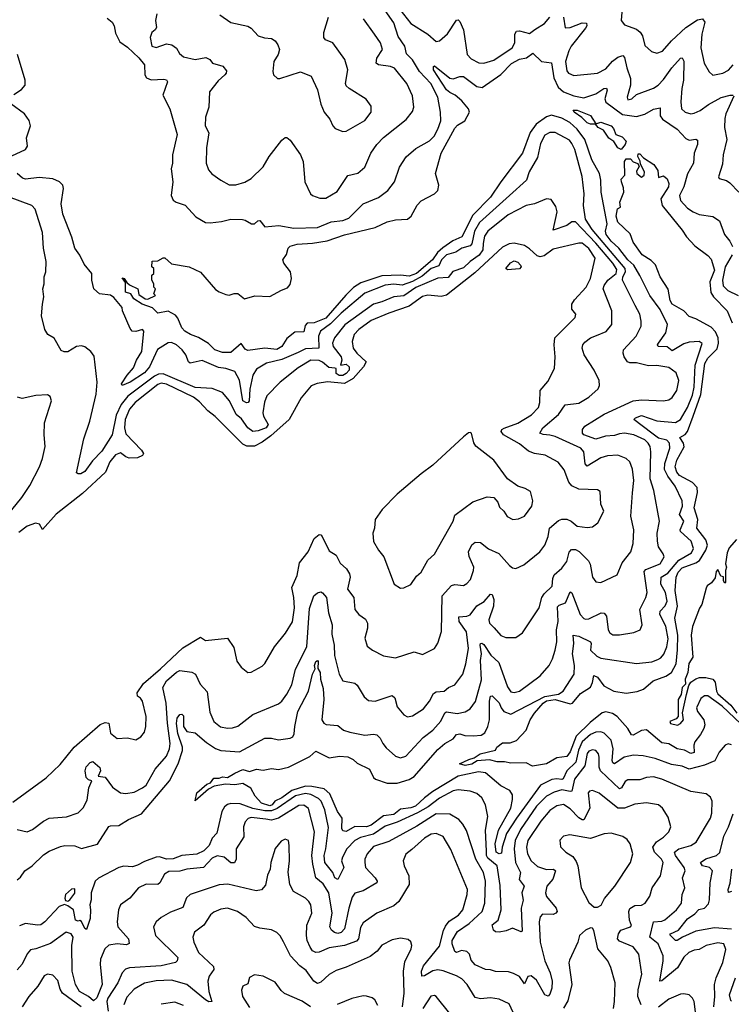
# Model space of a CAD drawing. Extents: x 1245432 to 1420865, y 606325 to 671314.
# Tile 263 of 382: x 1355420 to 1359614, y 635279 to 641081. Entities that reach past the tile are written whole.
import ezdxf

# ---------------------------------------------------------------- set-up
doc = ezdxf.new("R2010")
doc.units = 0

msp = doc.modelspace()

# ---------------------------------------------------------------- linework, layer by layer
at = {"layer": '0CON20XD'}
for points in [[(1355935, 641089.6), (1355965.6, 641065), (1355977.1, 641045), (1355985, 641001.2), (1356010.2, 640950.2), (1356055, 640918.8), (1356121.9, 640855), (1356155.9, 640815), (1356158.5, 640755), (1356167.8, 640737.8), (1356195.3, 640725.3), (1356270.4, 640730.4), (1356285.4, 640725.4), (1356291.9, 640715), (1356264.6, 640635), (1356305.5, 640554.5), (1356348.2, 640405), (1356320.9, 640285), (1356321.5, 640235), (1356312.3, 640202.3), (1356322.2, 640125), (1356312.9, 640045), (1356325, 640017.5), (1356343.3, 640005), (1356395, 639987.5), (1356458.9, 639918.9), (1356515.9, 639885.9), (1356543, 639883), (1356608.6, 639891.4), (1356665, 639905.4), (1356732.7, 639902.7), (1356749.5, 639899.5), (1356787, 639877), (1356805, 639877.5), (1356823.8, 639896.2), (1356835, 639896.7), (1356865, 639860), (1356947.8, 639867.8), (1357035, 639851.8), (1357175, 639855.7), (1357255, 639890.2), (1357325, 639897.9), (1357359.5, 639910.5), (1357443.5, 639996.5), (1357535, 640033.8), (1357589.4, 640075), (1357629.4, 640125), (1357658.3, 640211.7), (1357698, 640272), (1357755, 640322.2), (1357835, 640367.6), (1357862.5, 640395), (1357885.3, 640435), (1357901.6, 640485), (1357900, 640535), (1357884.4, 640624.4), (1357843, 640705), (1357777, 640775), (1357734.3, 640844.3), (1357700.2, 640880.2), (1357689.1, 640925), (1357651.4, 640981.4), (1357625, 641062.5), (1357560.6, 641155)], [(1357659.7, 641139.7), (1357725, 641057.6), (1357824.7, 640994.7), (1357875, 640951.9), (1357894.4, 640955.6), (1357942.1, 640997.9), (1357995, 641077.5), (1358005, 641080), (1358015, 641070), (1358035, 641020), (1358057.5, 640875), (1358079.9, 640849.9), (1358125.4, 640825.4), (1358155, 640823.8), (1358215, 640841.8), (1358321.9, 640915), (1358339.1, 640945), (1358338.8, 640995), (1358347, 641013), (1358365, 641015.7), (1358425, 640999.6), (1358456.9, 641023.1), (1358512.4, 641057.6), (1358545, 641094.6)], [(1356228, 641115), (1356221.5, 641075), (1356226.1, 641033.9), (1356219.5, 641020.5), (1356200, 641005), (1356188.8, 640975), (1356200, 640925), (1356225, 640917.5), (1356285, 640938.8), (1356317, 640933), (1356343.6, 640913.6), (1356362, 640882), (1356385, 640860.9), (1356455, 640846.2), (1356517, 640857), (1356540, 640845), (1356556.7, 640825), (1356616.6, 640806.6), (1356638.8, 640778.8), (1356638, 640765), (1356630, 640755), (1356589.9, 640720.1), (1356539.2, 640655), (1356535.8, 640565.8), (1356514.6, 640505.4), (1356513.5, 640455), (1356534.5, 640414.5), (1356520.5, 640325), (1356520, 640235), (1356532.5, 640195), (1356552.6, 640172.6), (1356605, 640134), (1356655, 640107.1), (1356695, 640106.7), (1356747.4, 640122.6), (1356785.3, 640144.7), (1356855, 640212.9), (1356890, 640275), (1356965, 640370), (1356985, 640386), (1356995, 640386.2), (1357015, 640371.2), (1357075, 640283.8), (1357090, 640245), (1357100, 640125), (1357134.3, 640054.3), (1357145, 640043.8), (1357188.8, 640028.8), (1357225, 640028.1), (1357291.4, 640068.6), (1357355, 640161.9), (1357413.8, 640176.2), (1357455, 640211.4), (1357489.2, 640295), (1357524.1, 640345.9), (1357563.6, 640386.4), (1357696.9, 640493.1), (1357735, 640540), (1357743.3, 640565), (1357735, 640632.5), (1357701.1, 640705), (1357630, 640795), (1357604.7, 640804.7), (1357535, 640814.1), (1357521.2, 640825), (1357525, 640852.9), (1357559.1, 640905), (1357545.9, 640945), (1357510.9, 640995), (1357445.4, 641085.4)], [(1356600, 641110), (1356664.3, 641064.3), (1356765, 641042), (1356785, 641030), (1356825.5, 640985.5), (1356863.4, 640973.4), (1356905, 640968.9), (1356925.4, 640955.4), (1356942.3, 640932.3), (1356951.5, 640905), (1356943.9, 640876.1), (1356917.5, 640835), (1356911.2, 640775), (1356916.4, 640756.4), (1356940, 640735), (1356953.6, 640733.6), (1357075, 640773.8), (1357137.8, 640747.8), (1357175, 640666.7), (1357195, 640582.5), (1357214.3, 640535), (1357248, 640495), (1357266, 640455), (1357280.3, 640440.3), (1357325, 640421.2), (1357345, 640424), (1357455, 640485.8), (1357491.9, 640535), (1357490.9, 640570.9), (1357461.7, 640611.7), (1357361.2, 640675), (1357345, 640691.2), (1357340.6, 640705), (1357354.4, 640785), (1357335.6, 640845), (1357265, 640944.2), (1357222.1, 640962.1), (1357211.9, 640975), (1357212.1, 641005), (1357240, 641095)], [(1358625.2, 641095.2), (1358635, 641032.5), (1358665, 641035.5), (1358735, 641062.1), (1358760.3, 641060.3), (1358761.8, 641045), (1358755, 641031.1), (1358670, 640925), (1358656.2, 640896.2), (1358637.2, 640835), (1358645, 640780), (1358655, 640764.5), (1358685, 640752.5), (1358825, 640765.4), (1358875, 640791.8), (1358914.5, 640835.5), (1358945, 640858.9), (1358975, 640870), (1358985, 640858), (1358997.4, 640797.4), (1359020.5, 640735), (1359020, 640695), (1359000, 640625), (1359005, 640607.5), (1359026.7, 640615), (1359055, 640640), (1359155, 640677.3), (1359183.1, 640695), (1359215, 640727.7), (1359264, 640796)], [(1358968.6, 641125), (1358964, 641075), (1358985, 641051.2), (1359055, 641023.8), (1359077.5, 641007.5), (1359090.4, 640985), (1359105, 640929.2), (1359143.4, 640893.4), (1359175, 640882.7), (1359207.5, 640895), (1359260.4, 640955), (1359345, 641033.7), (1359415, 641080), (1359445, 641085.4), (1359457.5, 641065), (1359440.3, 640995), (1359434.7, 640914.7), (1359453.7, 640823.7), (1359482.4, 640772.4), (1359505, 640754.3), (1359564.5, 640765.5), (1359597.4, 640782.6), (1359624.4, 640815)], [(1355385, 640639.6), (1355431.7, 640668.3), (1355452.2, 640695), (1355452.1, 640725), (1355407.6, 640875)], [(1359615, 636808.8), (1359595, 636813.8), (1359576.7, 636805), (1359542.5, 636765), (1359515.9, 636714.1), (1359455, 636687.6), (1359365, 636664.8), (1359325, 636681.6), (1359261, 636691), (1359165, 636727.6), (1359095, 636743.9), (1359036.7, 636746.7), (1358983.1, 636735), (1358925, 636695.4), (1358915, 636702.7), (1358911.9, 636715), (1358917.8, 636785), (1358906.1, 636836.1), (1358865, 636877.3), (1358844.2, 636884.3), (1358815, 636882), (1358785, 636868.4), (1358734.8, 636825.2), (1358713.9, 636776.1), (1358697.5, 636705), (1358643.6, 636655), (1358622, 636608), (1358615, 636602.6), (1358585, 636607.2), (1358557.1, 636602.9), (1358489.1, 636570.9), (1358348.7, 636375), (1358288.2, 636285), (1358262.8, 636205), (1358259.8, 636170.2), (1358245.3, 636164.8), (1358228.6, 636175), (1358221.6, 636225), (1358241.9, 636305), (1358314.7, 636435), (1358325.3, 636485), (1358323.9, 636513.9), (1358307.9, 636537.9), (1358255, 636566.3), (1358165, 636642.9), (1358125, 636648.6), (1358005, 636623.8), (1357855, 636531.9), (1357805, 636496), (1357753.2, 636446.8), (1357725, 636436.8), (1357665, 636428.6), (1357625, 636397.9), (1357565, 636389.5), (1357491.6, 636335), (1357463.7, 636323.7), (1357395, 636326), (1357345, 636298.1), (1357325, 636301.8), (1357318.4, 636315), (1357321.6, 636375), (1357294, 636415), (1357248.8, 636518.8), (1357215, 636547.9), (1357142.6, 636562.6), (1357105, 636563.6), (1357025, 636538.8), (1356965.6, 636495), (1356924.6, 636475.4), (1356909, 636455), (1356895, 636448.5), (1356844.8, 636465), (1356808.8, 636505), (1356782.5, 636552.5), (1356735, 636580), (1356687.5, 636572.5), (1356633.8, 636576.2), (1356566.7, 636565), (1356533.3, 636546.7), (1356455, 636477.5), (1356465, 636525.6), (1356523.6, 636576.4), (1356545.4, 636584.6), (1356565, 636611.1), (1356595, 636611.5), (1356615, 636618.9), (1356645, 636616), (1356688.4, 636641.6), (1356735, 636662.2), (1356775, 636650.8), (1356815, 636663.8), (1356855, 636658.8), (1356905, 636667.5), (1356945, 636662.5), (1357005, 636675.7), (1357130.2, 636739.8), (1357165, 636770), (1357245, 636730.9), (1357305, 636742), (1357355, 636736.9), (1357385, 636721.3), (1357409.1, 636699.1), (1357481.9, 636665), (1357505.9, 636615.9), (1357517.1, 636605), (1357585, 636581.9), (1357645, 636582.3), (1357715, 636603.1), (1357745, 636620.6), (1357885, 636780.3), (1357925, 636815.3), (1357975, 636842.7), (1357995, 636868.9), (1358015, 636872.9), (1358043.7, 636863.6), (1358095, 636860.4), (1358138.8, 636865), (1358161.1, 636878.9), (1358179.6, 636915), (1358188.8, 636955), (1358188.9, 637065), (1358195, 637094.2), (1358205, 637097.1), (1358245, 637056.2), (1358257, 637025), (1358274.1, 637005), (1358315, 636988.4), (1358515, 637093), (1358595, 637106.7), (1358623.9, 637125), (1358687.6, 637225), (1358689.1, 637275), (1358677.3, 637345), (1358686.5, 637405), (1358681.2, 637455), (1358715, 637447.6), (1358784.6, 637414.6), (1358788.5, 637405), (1358783.1, 637365), (1358820.9, 637330.9), (1358845, 637318.4), (1359055, 637287.3), (1359145, 637297.8), (1359179.9, 637310.1), (1359198.8, 637321.2), (1359217, 637343), (1359234.8, 637385.2), (1359241.9, 637431.9), (1359227.8, 637507.8), (1359192.4, 637575), (1359195.3, 637595), (1359225, 637626.2), (1359235.6, 637655), (1359226.1, 637705), (1359199, 637755), (1359201, 637795), (1359240.5, 637819.5), (1359305, 637895.9), (1359380.1, 637939.9), (1359391.8, 637965), (1359378.2, 638008.2), (1359314.1, 638065), (1359313.2, 638075), (1359334.7, 638125), (1359309.2, 638165), (1359325.2, 638215), (1359324, 638245), (1359282.2, 638332.2), (1359240.4, 638390.4), (1359220.7, 638430.7), (1359221.6, 638465), (1359252.2, 638555), (1359250, 638585), (1359233.9, 638603.9), (1359185, 638615.1), (1359145.2, 638645), (1359038.8, 638725), (1359048.8, 638735), (1359085, 638747.6), (1359175, 638716.5), (1359285, 638707.2), (1359315, 638724.5), (1359355.2, 638795), (1359385, 638867.5), (1359395.4, 638915), (1359401.6, 639045), (1359442.1, 639172.1), (1359425, 639183.5), (1359365, 639180.7), (1359335, 639171.2), (1359265, 639128.6), (1359235, 639152.7), (1359182, 639155), (1359178.1, 639165), (1359183.8, 639175), (1359228.4, 639235), (1359238.1, 639285), (1359195, 639372.1), (1359134.1, 639455), (1359075, 639573.6), (1359040.2, 639635), (1359005, 639665.3), (1358950.7, 639735), (1358904.9, 639775), (1358876.6, 639815), (1358872.5, 639835), (1358881.9, 639878.1), (1358846.7, 640065), (1358844.3, 640135), (1358836.2, 640175), (1358791, 640255), (1358751, 640375), (1358705.4, 640435.4), (1358661.7, 640475), (1358615, 640499.5), (1358555, 640517.1), (1358525, 640508.8), (1358464.7, 640465.3), (1358427.6, 640415), (1358382.8, 640295), (1358255.1, 640124.9), (1358195, 640035.3), (1358091.3, 639928.7), (1358025, 639800.3), (1357972.1, 639777.9), (1357913.1, 639736.9), (1357881.7, 639708.2), (1357852.8, 639665), (1357758.1, 639585), (1357715, 639570.3), (1357665, 639574.9), (1357555, 639570.6), (1357429.8, 639530.2), (1357388.2, 639501.8), (1357341.9, 639458.1), (1357225, 639321.6), (1357155, 639294.2), (1357115, 639291.8), (1357101.7, 639278.3), (1357095, 639240.6), (1357041.4, 639238.6), (1356995, 639201.2), (1356965.8, 639155), (1356935, 639136.7), (1356865, 639144.7), (1356765, 639131.4), (1356748.6, 639138.6), (1356725, 639172.5), (1356665, 639119.2), (1356615, 639120), (1356570, 639135), (1356532.5, 639172.5), (1356475, 639208), (1356427.5, 639225), (1356393.3, 639245), (1356376.2, 639265), (1356352.7, 639322.7), (1356339.2, 639339.2), (1356295, 639362.5), (1356235, 639351.2), (1356203.7, 639383.7), (1356142.7, 639405), (1356092.7, 639435), (1356074.6, 639464.6), (1356044.4, 639475), (1356042.9, 639532.9), (1356025, 639560), (1356036.2, 639555), (1356051.2, 639531.2), (1356068.3, 639518.3), (1356116.7, 639495), (1356122.2, 639462.2), (1356160, 639435), (1356175, 639434.4), (1356220, 639455), (1356210, 639465), (1356220, 639495), (1356210, 639505), (1356210, 639525), (1356200, 639545), (1356200, 639575), (1356210, 639585), (1356210, 639615), (1356200, 639625), (1356201.7, 639658.3), (1356235, 639660), (1356265, 639677.5), (1356275, 639677.5), (1356315, 639642.5), (1356420, 639625), (1356485, 639592.5), (1356575, 639491.2), (1356595, 639476.2), (1356635, 639461.2), (1356655, 639456.7), (1356685, 639467.5), (1356705, 639466.7), (1356745, 639436.2), (1356805.7, 639454.3), (1356895, 639448.6), (1356962.8, 639487.2), (1356999.4, 639500.6), (1357015, 639520), (1357022.2, 639555), (1357015.5, 639595), (1356977.8, 639645), (1356971.5, 639665), (1356992.7, 639697.3), (1357003.3, 639735), (1357015, 639746.5), (1357055, 639758.5), (1357145, 639763.8), (1357232, 639778), (1357335, 639813.8), (1357515, 639856.2), (1357585, 639889.4), (1357635, 639901.4), (1357705, 639905.5), (1357727.5, 639922.5), (1357762.2, 639987.8), (1357786.9, 640013.1), (1357864.4, 640055), (1357883.6, 640075), (1357890, 640105), (1357870, 640175), (1357904.2, 640295), (1357985, 640442.3), (1358000.5, 640459.5), (1358043.8, 640485), (1358071, 640535), (1358065.9, 640555), (1358025, 640602.9), (1357986.8, 640636.8), (1357955, 640650.7), (1357935, 640667.7), (1357859.6, 640785), (1357858, 640805), (1357865, 640808.5), (1357955, 640736.2), (1357975, 640731.9), (1358015, 640745.6), (1358035, 640745.4), (1358115, 640687.6), (1358145, 640681.1), (1358255, 640756.8), (1358318.3, 640821.7), (1358365, 640847.8), (1358407.5, 640855)], [(1358407.5, 640855), (1358445, 640883.6), (1358495, 640834.7), (1358555, 640826.9), (1358567.8, 640737.8), (1358593.6, 640683.6), (1358625, 640655.7), (1358685, 640631), (1358745, 640619.3), (1358815, 640643.6), (1358862.5, 640675), (1358877.6, 640677.6), (1358882, 640665), (1358868.3, 640615), (1358874, 640595), (1358971.7, 640521.7), (1359055, 640509.7), (1359105, 640524), (1359155, 640554.1), (1359195, 640561.2), (1359195.3, 640515), (1359209.3, 640495), (1359294, 640435), (1359345, 640380.3), (1359365, 640371.6), (1359405.6, 640375.6), (1359415, 640370), (1359415.5, 640345), (1359395.4, 640295), (1359391.2, 640235), (1359355, 640172.7), (1359333.7, 640095), (1359308, 640045), (1359315.3, 640015), (1359355, 639970.9), (1359388.5, 639948.5), (1359425, 639933.4), (1359505, 639920), (1359544, 639895), (1359574, 639814), (1359605.8, 639775.8), (1359621.3, 639745)], [(1359264, 640796), (1359315, 640854.4), (1359325, 640855.6), (1359335, 640836.2), (1359332.9, 640725), (1359321.6, 640675), (1359316.1, 640596.1), (1359320.6, 640555), (1359341.2, 640535), (1359375, 640526.5), (1359395, 640529.6), (1359430.6, 640545), (1359479.6, 640580.4), (1359555, 640621.6), (1359606.3, 640636.3), (1359625.4, 640635.4)], [(1359629.1, 640629.1), (1359581.2, 640525), (1359575, 640497.5), (1359574.5, 640445), (1359587.3, 640375), (1359565.6, 640285), (1359561.5, 640228.5), (1359537.5, 640155), (1359542.5, 640145), (1359585, 640132.5), (1359605, 640120), (1359657.5, 640065)], [(1355375, 640278), (1355454.3, 640315.7), (1355466.2, 640335), (1355461.2, 640385), (1355484, 640455), (1355476.4, 640486.4), (1355448.8, 640525), (1355367.8, 640585)], [(1358965, 640316), (1358945, 640325.6), (1358922.2, 640362.2), (1358892.8, 640382.8), (1358860.4, 640430.4), (1358829.4, 640445), (1358814.1, 640464.1), (1358785, 640464.6), (1358765, 640472.5), (1358733.8, 640503.8), (1358687.1, 640535), (1358682.5, 640547.5), (1358705, 640547.6), (1358785, 640516), (1358815, 640467.5), (1358845, 640476.9), (1358905.3, 640455.3), (1358919.7, 640439.7), (1358934, 640404), (1358970.6, 640390.6), (1358993.8, 640365), (1358988.8, 640345), (1358965, 640316)], [(1357158.5, 637275), (1357165, 637299.4), (1357175, 637304.2), (1357178.3, 637298.3), (1357176.8, 637256.8), (1357190.3, 637235), (1357193.3, 637195), (1357209.6, 637139.6), (1357213.1, 637075), (1357200.4, 636955), (1357212.9, 636935), (1357226.8, 636926.8), (1357295, 636920.9), (1357329.2, 636895), (1357365, 636881.5), (1357455, 636865.6), (1357505, 636870.9), (1357525, 636866.9), (1357545, 636847.5), (1357559.4, 636815), (1357580.2, 636790.2), (1357635, 636740.8), (1357665, 636730.6), (1357695, 636741.4), (1357798.2, 636851.8), (1357855, 636894.6), (1357902.1, 636947.9), (1357925, 636996.7), (1357935, 637001.8), (1357997.5, 636992.5), (1358045, 637002.9), (1358075, 637020.5), (1358106.2, 637063.8), (1358141.2, 637191.2), (1358136.7, 637305), (1358142.1, 637345), (1358132.9, 637395), (1358135, 637405.6), (1358142.9, 637407.1), (1358155, 637398.9), (1358196.9, 637336.9), (1358243.9, 637293.9), (1358295, 637149.2), (1358315, 637120), (1358335, 637116.7), (1358365, 637124.4), (1358486.5, 637213.5), (1358540.5, 637275), (1358560.9, 637315), (1358576.2, 637365), (1358585.9, 637414.1), (1358584.4, 637485), (1358592.9, 637535), (1358589.5, 637620.5), (1358599.3, 637630.7), (1358636.2, 637643.8), (1358665, 637710), (1358675, 637704), (1358723.5, 637575), (1358745, 637552.2), (1358755, 637547.5), (1358775, 637551.1), (1358846.2, 637586.2), (1358865, 637583.6), (1358879.1, 637565), (1358888.9, 637485), (1358897.9, 637467.9), (1358915, 637456.7), (1358954.6, 637455.4), (1359040.3, 637469.7), (1359076.2, 637485), (1359089.4, 637515), (1359074.7, 637605), (1359110, 637675), (1359118, 637705), (1359100, 637830), (1359109.5, 637840.5), (1359193.8, 637875), (1359217.8, 637915), (1359212.8, 637932.8), (1359185, 637974.2), (1359178.7, 638008.7), (1359176.7, 638055), (1359190.4, 638125), (1359156.9, 638306.9), (1359135.3, 638375), (1359139.4, 638535), (1359134.7, 638565), (1359124.6, 638585), (1359103.5, 638605), (1359038.6, 638635), (1358985, 638643.6), (1358955, 638640), (1358925, 638629.7), (1358873.2, 638626.8), (1358815, 638609.4), (1358744.5, 638635), (1358737.3, 638645), (1358736.2, 638665), (1358750.5, 638685), (1358865, 638755.8), (1359035.8, 638835), (1359085, 638841.6), (1359215, 638835.4), (1359245, 638841.2), (1359265.5, 638855), (1359292.7, 638895), (1359304.4, 638954.4), (1359289.1, 638999.1), (1359245, 639030.4), (1359175, 639042.5), (1359125, 639041.2), (1359055, 639058.7), (1359015, 639058.7), (1359002.7, 639065), (1358982.9, 639095), (1358975.6, 639115), (1358977.8, 639135), (1359053.6, 639215), (1359081.8, 639275), (1359083.1, 639305), (1359075.3, 639345), (1359046.5, 639396.5), (1358973.1, 639545), (1358974.4, 639565), (1358989.6, 639595), (1358987.8, 639615), (1358793.8, 639845), (1358754.7, 639905), (1358743.2, 639985), (1358745.9, 640055), (1358735.7, 640155.7), (1358691.6, 640315), (1358675, 640351.9), (1358659.7, 640369.7), (1358575, 640415.5), (1358545, 640415.4), (1358515, 640400), (1358489.4, 640350.6), (1358471.5, 640268.5), (1358423.4, 640185), (1358406.2, 640135), (1358305.9, 640045), (1358129.2, 639885), (1358101.2, 639835), (1358085, 639760.5), (1358075, 639747.4), (1358025.1, 639734.9), (1357990, 639710), (1357935, 639695.2), (1357905.5, 639665), (1357890.7, 639629.3), (1357845, 639613.6), (1357791.5, 639568.5), (1357735, 639537.4), (1357675, 639516.3), (1357625, 639522.7), (1357575, 639515.9), (1357455, 639468.3), (1357315, 639351.9), (1357251.6, 639288.4), (1357193.7, 639245), (1357180.6, 639215), (1357182.7, 639145), (1357105, 639142.1), (1357060.4, 639119.6), (1356965, 639077.4), (1356875, 639056.6), (1356815, 639021.6), (1356794.9, 638985.1), (1356776.6, 638903.4), (1356772.1, 638835), (1356765.9, 638824.1), (1356757.6, 638822.4), (1356734.8, 638835), (1356715, 638955.8), (1356688.3, 639008.3), (1356635, 639026.1), (1356591.8, 639031.8), (1356495, 639072.2), (1356425, 639056.5), (1356414.2, 639064.2), (1356399.2, 639105), (1356378.7, 639135), (1356345, 639165.6), (1356315, 639178.7), (1356295, 639176.9), (1356232.8, 639137.2), (1356185.4, 639034.6), (1356155, 638999.8), (1356071.9, 638945), (1356025, 638924.3), (1356020.8, 638935), (1356053.9, 638986.1), (1356091, 639029), (1356108.4, 639075), (1356140.5, 639125), (1356152.5, 639245), (1356145, 639256), (1356105, 639242.5), (1356083.3, 639245), (1356070.9, 639260.9), (1356026.2, 639365), (1356023.3, 639385), (1355975, 639444), (1355955, 639458), (1355890, 639465), (1355857.5, 639495), (1355846.4, 639546.4), (1355846.2, 639585), (1355799.6, 639639.6), (1355773.8, 639693.8), (1355744.5, 639735), (1355728.5, 639798.5), (1355674.6, 639935), (1355665.5, 639995), (1355677.8, 640085), (1355675, 640106.2), (1355654, 640125), (1355615, 640142.7), (1355535, 640150), (1355455, 640140.4), (1355437.5, 640147.5), (1355405.8, 640175)], [(1358966.7, 640125), (1358965, 640140), (1358985.9, 640164.1), (1358984.2, 640245.8), (1358995, 640260.8), (1359019.7, 640259.7), (1359035, 640243.8), (1359063.3, 640233.3), (1359070, 640215), (1359055, 640187.5), (1359056.7, 640175), (1359085, 640152.5), (1359100, 640165), (1359102.5, 640185), (1359078.3, 640228.3), (1359077, 640247), (1359062.5, 640275), (1359065, 640290), (1359075, 640290), (1359097, 640267), (1359156.4, 640226.4), (1359181.7, 640191.7), (1359185, 640150), (1359215, 640160), (1359235, 640142.5), (1359246.2, 640115), (1359243.3, 640095), (1359198.6, 640025), (1359206.4, 639986.4), (1359325, 639841.2), (1359350.6, 639800.6), (1359398, 639748), (1359475, 639691.5), (1359495, 639669.1), (1359514.4, 639605), (1359486.7, 639535), (1359493, 639473), (1359508.2, 639448.2), (1359588.9, 639365), (1359618.1, 639295)], [(1359670.7, 636930.7), (1359560, 637035), (1359475, 637095.7), (1359455, 637097.3), (1359435, 637081.1), (1359408.4, 637025), (1359414.7, 637005), (1359451.5, 636955), (1359457, 636925), (1359452.8, 636905), (1359432.2, 636867.8), (1359397.9, 636825), (1359392.6, 636805), (1359395, 636763.5), (1359375, 636757.3), (1359337.3, 636777.3), (1359295, 636783.8), (1359245, 636812.9), (1359205, 636818.9), (1359115, 636896.6), (1359085, 636892.5), (1359035, 636865.6), (1359025, 636865.8), (1359003.9, 636905), (1358940.7, 636975), (1358913.1, 636993.1), (1358875, 637003), (1358853.3, 636996.7), (1358781.4, 636938.6), (1358700.2, 636859.8), (1358665, 636766.5), (1358645, 636740), (1358585, 636730.6), (1358525, 636695.5), (1358441.4, 636681.4), (1358405, 636702), (1358315, 636699.5), (1358277.6, 636707.6), (1358235, 636706.9), (1358189.7, 636719.7), (1358115.9, 636714.1), (1358085, 636694.5), (1358046.1, 636686.1), (1358012.5, 636695), (1358067.8, 636722.2), (1358097.8, 636732.2), (1358134.8, 636755.2), (1358224.2, 636775.8), (1358231.4, 636795), (1358265, 636819.4), (1358310.8, 636819.2), (1358347.3, 636832.7), (1358405.5, 636894.5), (1358427.9, 636955), (1358453.3, 636995), (1358505, 637052.9), (1358525, 637067.4), (1358575, 637074.9), (1358665, 637049), (1358677.5, 637052.5), (1358725, 637109.6), (1358783.2, 637146.8), (1358796.5, 637175), (1358803.3, 637216.7), (1358825, 637206.9), (1358862.5, 637155), (1358921.2, 637125), (1358995, 637112.3), (1359058.2, 637121.8), (1359095.8, 637135), (1359152.5, 637185), (1359228.2, 637211.8), (1359261.6, 637235), (1359288.1, 637285), (1359296.7, 637366.7), (1359298.7, 637455), (1359280.5, 637555), (1359296.2, 637625), (1359283.7, 637716.3), (1359288.1, 637795), (1359300.9, 637825), (1359325, 637851.7), (1359405, 637879.5), (1359426.2, 637893.8), (1359464.6, 637955), (1359472.7, 637985), (1359464, 638015), (1359410.2, 638085), (1359417.2, 638135), (1359394.9, 638205), (1359415.5, 638295), (1359411.7, 638325), (1359385, 638353), (1359309, 638395), (1359293.7, 638415), (1359283.2, 638445), (1359292.7, 638485), (1359335.9, 638564.1), (1359332.6, 638585), (1359310.9, 638619.1), (1359342.8, 638637.2), (1359356.4, 638653.6), (1359389.4, 638745), (1359435, 638872.5), (1359457.2, 639055), (1359475, 639085.6), (1359529.7, 639140.3), (1359539.1, 639175), (1359537.1, 639205), (1359520.9, 639240.9), (1359495, 639268.4), (1359405, 639317.3), (1359365, 639330.8), (1359334.4, 639364.4), (1359265, 639404.7), (1359253.8, 639425), (1359242.1, 639492.1), (1359194.6, 639565), (1359166.9, 639636.9), (1359141.9, 639661.9), (1359088.8, 639695), (1359035, 639769.2), (1359018.7, 639818.7), (1358945, 639888), (1358936.2, 639923.8), (1358943.6, 639966.4), (1358960, 639975), (1358956.7, 640005), (1358980, 640065), (1358979.3, 640089.3), (1358966.7, 640125)], [(1355405, 636308.8), (1355465, 636296), (1355495, 636308.1), (1355561.3, 636358.7), (1355594.1, 636375.9), (1355696.6, 636383.4), (1355765, 636407.1), (1355794, 636436), (1355818.5, 636481.5), (1355828, 636555), (1355846, 636595), (1355825, 636601.5), (1355812.4, 636615), (1355805.3, 636654.7), (1355812.2, 636677.7), (1355835, 636703.3), (1355851.3, 636708.7), (1355891.8, 636675), (1355897.5, 636655), (1355883, 636623), (1355925, 636616.9), (1355967.7, 636557.7), (1356015, 636525.4), (1356045, 636521.2), (1356095, 636529.6), (1356145, 636553.8), (1356165, 636570.9), (1356218.8, 636665), (1356285, 636741.5), (1356302.8, 636785), (1356306.9, 636815), (1356290.8, 636935), (1356284.3, 637054.3), (1356264.1, 637145), (1356285, 637185.3), (1356345, 637236.2), (1356363.3, 637245), (1356435, 637235.4), (1356456.5, 637225), (1356484.4, 637165), (1356525, 637120), (1356540.5, 637000.5), (1356565, 636945.8), (1356604.1, 636914.1), (1356645, 636906.2), (1356675, 636907.9), (1356705, 636918.8), (1356795, 636986.4), (1356945, 637050), (1356965, 637065.6), (1356995, 637105.6), (1357025, 637162), (1357046.1, 637253.9), (1357111.9, 637385), (1357128.9, 637611.1), (1357154.2, 637685.8), (1357175, 637704.4), (1357195, 637708.6), (1357205, 637704.4), (1357227.5, 637675), (1357239.4, 637585), (1357261.8, 637515), (1357259.2, 637460.8), (1357273.8, 637395), (1357275.4, 637335), (1357302.1, 637225), (1357325, 637184.4), (1357395, 637170.6), (1357409.5, 637159.5), (1357449.8, 637089.8), (1357475, 637069.4), (1357515, 637064.4), (1357615, 637098), (1357631.2, 637085), (1357645, 637031.2), (1357685, 636984), (1357705, 636973.1), (1357735, 636978.1), (1357799.3, 637020.7), (1357834.5, 637065), (1357859.7, 637110.3), (1357875, 637119.6), (1357922.5, 637125), (1357947.5, 637145), (1357985, 637161.9), (1358031.2, 637225), (1358049.4, 637285), (1358065.3, 637375), (1358053.1, 637473.1), (1358010.8, 637535), (1358007.8, 637562.2), (1358055, 637565.2), (1358075.8, 637574.2), (1358115, 637626.8), (1358158.4, 637651.6), (1358195, 637696), (1358204.2, 637694.2), (1358214.5, 637665), (1358212.9, 637625), (1358185.3, 637545), (1358189.1, 637525), (1358216.7, 637496.8), (1358255, 637451.1), (1358285, 637440), (1358345, 637440.6), (1358382.6, 637467.4), (1358481.1, 637615), (1358498.1, 637675), (1358511.7, 637698.3), (1358558.3, 637741.8), (1358562.2, 637787.8), (1358570.8, 637809.2), (1358615, 637849.2), (1358645, 637887.8), (1358657.9, 637942.1), (1358671.6, 637958.4), (1358695, 637957.9), (1358717.6, 637947.6), (1358772.8, 637892.8), (1358782.8, 637872.7), (1358795, 637796.7), (1358815, 637769.2), (1358845, 637764.4), (1358941.1, 637808.9), (1358970.1, 637879.9), (1359021.9, 637945), (1359036.3, 637993.7), (1359038.5, 638075), (1359021.5, 638155), (1359032.2, 638292.2), (1359040, 638365), (1359032.3, 638432.3), (1359016.2, 638475), (1358994.7, 638494.7), (1358945, 638515.4), (1358885, 638511.1), (1358845, 638498.4), (1358765, 638449.2), (1358753, 638463), (1358744.1, 638535), (1358727.8, 638555), (1358575, 638623.8), (1358545, 638633.3), (1358505, 638635.6), (1358486.2, 638645), (1358502.7, 638675), (1358595.2, 638754.8), (1358635, 638811.1), (1358715, 638820.8), (1358775, 638855.5), (1358828.6, 638905), (1358837.1, 638925), (1358835.8, 638955), (1358805, 639015.6), (1358745.8, 639105.8), (1358734.1, 639145), (1358738.2, 639165), (1358749.9, 639180.1), (1358784.4, 639205), (1358819.9, 639220.1), (1358877.1, 639242.9), (1358908.9, 639285), (1358910, 639365), (1358858.7, 639495), (1358864.3, 639515), (1358886.8, 639545), (1358934.6, 639585), (1358939.3, 639609.3), (1358915.6, 639645.6), (1358815, 639763), (1358695, 639889.7), (1358675, 639889.7), (1358645, 639868.8), (1358565, 639840), (1358588.4, 639948.4), (1358580.5, 639980.5), (1358551.7, 640021.7), (1358525, 640025.6), (1358455, 639994.6), (1358405, 639986.5), (1358298.4, 639931.6), (1358178.7, 639835), (1358160.3, 639805), (1358151.6, 639761.6), (1358149, 639725), (1358127.6, 639692.4), (1358074.3, 639655.7), (1358035, 639618.8), (1357972.5, 639597.5), (1357945, 639561.2), (1357885, 639558.1), (1357755, 639502.5), (1357685, 639453.7), (1357625, 639448), (1357555, 639417.7), (1357505, 639405.2), (1357337.1, 639282.9), (1357275.8, 639205), (1357263.8, 639175), (1357268.1, 639155), (1357315.7, 639095), (1357318.1, 639075), (1357310, 639045), (1357345, 639050.4), (1357362, 639035), (1357361.1, 639015), (1357344.1, 638995), (1357325, 638984), (1357303.8, 638985), (1357286.1, 638995), (1357284.3, 639024.3), (1357278.2, 639028.2), (1357241.6, 639031.6), (1357205, 639063), (1357185, 639071.5), (1357135.6, 639074.4), (1357060.9, 639029.1), (1356955.7, 638945), (1356876.7, 638865), (1356862.2, 638827.8), (1356853.5, 638765), (1356857.2, 638745), (1356884, 638695), (1356872.2, 638675), (1356825, 638657.2), (1356794.1, 638654.1), (1356764.8, 638674.8), (1356728.1, 638728.1), (1356695.3, 638755), (1356655.9, 638835), (1356615, 638883.8), (1356555, 638906.9), (1356455, 638913.5), (1356265, 638993.3), (1356238.3, 638991.7), (1356215, 638980.5), (1356058.4, 638861.6), (1356017.6, 638812.4), (1355989.5, 638749.5), (1355964.3, 638635), (1355905, 638538), (1355849.4, 638480.6), (1355805, 638418.1), (1355780, 638405), (1355764, 638404), (1355755, 638410), (1355798.9, 638611.1), (1355832.9, 638715), (1355871.3, 638875), (1355877.1, 638945), (1355858.6, 639098.6), (1355840, 639125), (1355805, 639152), (1355785, 639159.2), (1355755, 639155.6), (1355704.3, 639124.3), (1355682.6, 639122.6), (1355665, 639132), (1355624.1, 639204.1), (1355586.5, 639226.5), (1355568.1, 639255), (1355549.1, 639335), (1355554.3, 639404.3), (1355561.7, 639448.3), (1355556.7, 639495), (1355564.4, 639525), (1355564.3, 639565), (1355574.2, 639595), (1355577.1, 639655), (1355561.4, 639735), (1355554.2, 639825.8), (1355510.6, 639965), (1355492.5, 639985), (1355355, 640037.1)], [(1355380.9, 636469.1), (1355576.7, 636613.3), (1355659, 636691), (1355740.8, 636795), (1355895, 636928.6), (1355925, 636940), (1355945, 636936), (1355955.6, 636875.6), (1355995, 636846), (1356055, 636850), (1356105, 636836.7), (1356135, 636854), (1356155, 636883.3), (1356164.3, 636915), (1356165.6, 636975), (1356143.1, 637065), (1356132.6, 637082.6), (1356114, 637095), (1356112.3, 637115), (1356150.4, 637169.6), (1356249.6, 637255), (1356380.8, 637379.2), (1356485, 637441.9), (1356515, 637422.2), (1356645, 637436.2), (1356682, 637382), (1356700.7, 637300.7), (1356725, 637266.2), (1356765, 637233.8), (1356785, 637236.2), (1356849.1, 637270.9), (1356865, 637286.2), (1356922.5, 637385), (1356986.7, 637465), (1357027, 637533), (1357040.3, 637615), (1357035.9, 637675.9), (1357023.6, 637735), (1357055.2, 637804.8), (1357070.1, 637879.9), (1357120.4, 637945), (1357155, 638024.5), (1357185, 638046.4), (1357195.5, 638045.5), (1357201.9, 638035), (1357245, 637950), (1357284.5, 637924.5), (1357308.1, 637878.1), (1357346.7, 637845), (1357364.5, 637815), (1357366.9, 637795), (1357352.7, 637725), (1357389.3, 637675), (1357395.6, 637605), (1357419.4, 637575), (1357458.3, 637548.3), (1357470.4, 637525), (1357470.8, 637495), (1357454.4, 637435.6), (1357468.8, 637388.8), (1357498.8, 637365), (1357565, 637332.9), (1357635, 637321.1), (1357745, 637355.8), (1357795, 637340.8), (1357865, 637376), (1357885, 637406.7), (1357906.5, 637475), (1357910, 637685), (1357965, 637746.4), (1357985, 637752.5), (1358035, 637747.5), (1358055, 637758), (1358077.1, 637782.9), (1358095.4, 637834.6), (1358096.7, 637855), (1358068.1, 637918.1), (1358066, 637945), (1358083.8, 637986.2), (1358105, 638001.8), (1358135, 637999.6), (1358182.2, 637962.2), (1358244.4, 637935), (1358306.9, 637865), (1358325, 637851.1), (1358345, 637846.7), (1358390.7, 637869.3), (1358485, 637945.6), (1358515.5, 637985), (1358534.5, 638035), (1358543.1, 638085), (1358595, 638130.4), (1358615, 638137.3), (1358645, 638137.1), (1358670.8, 638125), (1358705, 638096.9), (1358765, 638088.6), (1358796.8, 638093.2), (1358828, 638115), (1358862, 638185), (1358845.8, 638225), (1358840.7, 638300.7), (1358825, 638310), (1358715, 638314.5), (1358675, 638334.5), (1358656.5, 638356.5), (1358628.1, 638428.1), (1358592.6, 638472.6), (1358516.2, 638515), (1358455, 638524.6), (1358418.4, 638538.4), (1358365, 638581.1), (1358271.4, 638635), (1358257.1, 638655), (1358260.8, 638665), (1358275, 638673.3), (1358356.5, 638703.5), (1358437.2, 638752.8), (1358477.7, 638795), (1358484.6, 638825), (1358486.9, 638895), (1358531.7, 638948.3), (1358572.2, 639025), (1358576.5, 639095), (1358569.1, 639165), (1358574.2, 639205.8), (1358694, 639325), (1358697.5, 639345), (1358674.3, 639375), (1358674.5, 639405), (1358690, 639430), (1358758.6, 639505), (1358783.3, 639555), (1358811.2, 639675), (1358775, 639731.9), (1358735, 639763.8), (1358715, 639763.3), (1358565, 639727.5), (1358510.3, 639689.7), (1358486.9, 639683.1), (1358469.7, 639689.7), (1358425, 639731.1), (1358395, 639749.2), (1358335, 639764.6), (1358305, 639759.6), (1358265, 639740.4), (1358101.5, 639588.5), (1357935, 639456.7), (1357905, 639450.3), (1357825, 639457), (1357795, 639450.2), (1357715, 639392.6), (1357595, 639351.7), (1357492.3, 639307.7), (1357418.4, 639255), (1357391.9, 639225), (1357379.4, 639185), (1357385, 639144.4), (1357407.1, 639115), (1357461.6, 639065), (1357446.7, 639035), (1357385, 638965.4), (1357335, 638936.4), (1357235, 638945.9), (1357172.8, 638937.2), (1357137.7, 638922.3), (1357078.2, 638851.8), (1357008.2, 638725), (1356901, 638629), (1356849.3, 638590.7), (1356805, 638568.3), (1356758.5, 638568.5), (1356735, 638580), (1356571.7, 638741.7), (1356528.4, 638775), (1356479, 638829), (1356445, 638855.8), (1356285, 638933.5), (1356255, 638938.3), (1356235, 638930.3), (1356100, 638825), (1356067.4, 638785), (1356042.6, 638725), (1356037.9, 638675), (1356045, 638641.1), (1356139.1, 638545), (1356150, 638525), (1356145, 638513.3), (1356115, 638498.5), (1356065, 638497.5), (1356045, 638504), (1356015, 638527.5), (1355985, 638517.5), (1355951.1, 638475), (1355926, 638414), (1355791.3, 638288.7), (1355635, 638167.5), (1355555, 638076.2), (1355537.2, 638107.2), (1355514.3, 638114.3), (1355465, 638096.9), (1355415, 638059.2)], [(1359619.2, 639695), (1359576.7, 639625), (1359561.9, 639545), (1359565, 639513.1), (1359593.5, 639485), (1359655, 639454.6)], [(1358295, 639606.9), (1358285.7, 639615), (1358311.7, 639648.3), (1358335, 639658.9), (1358355, 639652.7), (1358370.8, 639635), (1358374.5, 639625), (1358365, 639613.1), (1358295, 639606.9)], [(1355375, 638192.5), (1355433.6, 638265), (1355480.9, 638335), (1355536.9, 638445), (1355555.6, 638495), (1355570.6, 638565), (1355564.4, 638635), (1355566.9, 638705), (1355608, 638835), (1355600.5, 638860.5), (1355585, 638870), (1355515, 638867.1), (1355435, 638848.1), (1355406.8, 638856.8)], [(1357665, 637730), (1357685, 637733.3), (1357725, 637753.3), (1357759.2, 637800.8), (1357787.1, 637825), (1357825, 637895.8), (1357865, 637930.8), (1357974.3, 638125), (1357985, 638161.2), (1358090.1, 638239.9), (1358175, 638268.9), (1358214.3, 638264.3), (1358238.3, 638238.3), (1358247.7, 638207.7), (1358274.3, 638184.3), (1358293.2, 638153.2), (1358326.4, 638136.4), (1358359.7, 638140.3), (1358395, 638156), (1358438.8, 638215), (1358444, 638245), (1358430.5, 638300.5), (1358398.7, 638318.7), (1358355, 638331.2), (1358294, 638375), (1358214.3, 638485), (1358108.1, 638568.1), (1358096.7, 638586.7), (1358083.4, 638643.4), (1358075, 638648.6), (1358065, 638645.6), (1358035, 638623.1), (1357855.7, 638455), (1357785.7, 638405), (1357645.3, 638284.7), (1357556.9, 638195), (1357516, 638135), (1357511.4, 638085), (1357501.4, 638055), (1357506, 638005), (1357533.8, 637955), (1357565.8, 637915), (1357628, 637755), (1357665, 637730)], [(1359645, 638017.5), (1359601.9, 637968.1), (1359590.3, 637939.7), (1359580, 637875), (1359585.6, 637855), (1359580, 637835), (1359580, 637765), (1359575, 637760), (1359567.5, 637775), (1359567, 637797), (1359551.7, 637801.7), (1359535, 637840), (1359525, 637830), (1359518.3, 637791.7), (1359496.7, 637763.3), (1359472.5, 637745), (1359465, 637730), (1359440, 637635), (1359426.4, 637613.6), (1359384.4, 637505.6), (1359377.5, 637455), (1359386.2, 637325), (1359363.6, 637286.4), (1359357.8, 637235), (1359342.5, 637195), (1359344.7, 637165.3), (1359323.4, 637145), (1359317.8, 637105), (1359300.4, 637075), (1359300.5, 636975), (1359288.9, 636961.1), (1359251.1, 636945), (1359255, 636934.5), (1359295.9, 636924.1), (1359315, 636932.9), (1359332.5, 636955), (1359326.2, 636996.2), (1359348.8, 637105)], [(1355405, 636011.9), (1355425, 636027.8), (1355450.9, 636065), (1355493.2, 636095), (1355560.8, 636159.2), (1355595, 636181.9), (1355660.7, 636209.3), (1355685.4, 636214.6), (1355745, 636212.5), (1355785, 636197.1), (1355878.2, 636221.8), (1355945, 636326), (1355955, 636331.4), (1356005, 636331.9), (1356061.6, 636368.4), (1356138.8, 636401.2), (1356302.4, 636595), (1356353.6, 636696.4), (1356379.2, 636775), (1356379.6, 636795), (1356351.5, 636875), (1356343.6, 636933.6), (1356348.4, 636965), (1356363.7, 636986.3), (1356375, 636989.2), (1356385, 636979.2), (1356386, 636915), (1356405, 636885.6), (1356455, 636879.5), (1356521.3, 636821.4), (1356575, 636785.8), (1356605, 636775.3), (1356715, 636766.7), (1356865, 636846.4), (1356905, 636846.7), (1356945, 636836.5), (1357013.5, 636846.5), (1357030, 636855), (1357038.1, 636871.9), (1357040.8, 636915), (1357059.5, 637005), (1357122.7, 637125), (1357145.7, 637224.3), (1357161.4, 637255), (1357158.5, 637275)], [(1359348.8, 637105), (1359362.9, 637157.1), (1359375, 637176.2), (1359405, 637196.7), (1359425.8, 637204.2), (1359464.5, 637204.5), (1359505, 637194.4), (1359517.9, 637177.9), (1359526, 637125), (1359535, 637108.8), (1359611.5, 637041.5), (1359645.7, 636995)], [(1359511.7, 635265), (1359517.6, 635325), (1359514, 635395), (1359524.7, 635434.7), (1359564.3, 635525), (1359582.2, 635602.2), (1359570, 635635), (1359535, 635640.4), (1359465, 635625.3), (1359425, 635602.1), (1359395, 635598.2), (1359364.3, 635585), (1359335, 635556.7), (1359297.1, 635492.9), (1359205, 635417.5), (1359193.1, 635415), (1359212, 635535), (1359211.6, 635565), (1359183.4, 635635), (1359134.6, 635675), (1359155.3, 635764.7), (1359205, 635769.4), (1359223, 635777), (1359290, 635835), (1359321.2, 635875), (1359323.8, 635925), (1359339.1, 635965), (1359326.4, 636025), (1359341.8, 636065), (1359335.4, 636085), (1359285.9, 636155), (1359278.1, 636175), (1359304.4, 636195), (1359321.2, 636198.8), (1359376.1, 636213.9), (1359405.8, 636234.2), (1359491.5, 636375), (1359499.3, 636405), (1359501.5, 636475), (1359490.2, 636500.2), (1359465, 636519.4), (1359375, 636533.3), (1359205, 636604.7), (1359155, 636618.4), (1359115, 636615.4), (1359075, 636602), (1359005, 636600.9), (1358988.5, 636591.5), (1358966.3, 636553.7), (1358955, 636548.4), (1358843.9, 636655), (1358834.6, 636675.4), (1358835.8, 636735), (1358830.4, 636755), (1358815, 636773.5), (1358795, 636778.5), (1358775, 636770), (1358765, 636756.7), (1358751.5, 636685), (1358690.6, 636605), (1358674.7, 636535.3), (1358665, 636532.5), (1358615, 636543.5), (1358569.8, 636529.8), (1358525, 636505.7), (1358465, 636445.7), (1358370.8, 636309.2), (1358341, 636245), (1358333.5, 636195), (1358341.5, 636115), (1358372.2, 636055), (1358364.4, 636014.4), (1358394, 635975), (1358379.2, 635935), (1358388.1, 635891.9), (1358374.7, 635845.3), (1358380.8, 635709.2), (1358375, 635705.7), (1358325, 635728.5), (1358287.5, 635712.5), (1358245, 635703.5), (1358225, 635705.5), (1358212.9, 635715), (1358203.6, 635746.4), (1358240.9, 635775), (1358258.2, 635835), (1358250.9, 635979.1), (1358235, 636094.5), (1358179.6, 636139.6), (1358171.5, 636155), (1358170.4, 636180.4), (1358165.2, 636305), (1358179.7, 636385), (1358164.6, 636455), (1358143.5, 636495), (1358115, 636521.8), (1358075, 636535.4), (1358005, 636543.2), (1357975, 636536.8), (1357895, 636493.2), (1357827, 636443), (1357765, 636407.9), (1357645, 636352.2), (1357575, 636329), (1357505, 636280.6), (1357429, 636261), (1357395, 636244.7), (1357347.6, 636195), (1357322.5, 636145), (1357317.5, 636125), (1357331.1, 636085), (1357295, 636013.8), (1357277.2, 636025), (1357264.7, 636055), (1357219.2, 636115), (1357214.2, 636155), (1357223.6, 636195), (1357240.5, 636320.5), (1357219.4, 636425), (1357196.7, 636475), (1357181.3, 636491.3), (1357136.7, 636515), (1357105, 636521), (1357045, 636507.8), (1356938.2, 636431.8), (1356905, 636419.9), (1356865, 636419.4), (1356795, 636432.4), (1356720, 636460), (1356665, 636462.5), (1356645, 636456.8), (1356627.5, 636442.5), (1356611.9, 636415), (1356582.2, 636287.8), (1356555, 636257.7), (1356537.1, 636215), (1356505, 636183.6), (1356465, 636163), (1356375, 636155.1), (1356325, 636135.6), (1356285, 636134.9), (1356245, 636147.3), (1356223.6, 636146.4), (1356155, 636121.2), (1356115, 636097.9), (1356085, 636089.5), (1356035, 636093.2), (1356005, 636085.8), (1355885, 636021.6), (1355865.4, 636005), (1355842.2, 635935), (1355842.5, 635895), (1355832.9, 635865), (1355837.8, 635835), (1355834.7, 635785), (1355815, 635720), (1355805, 635725.8), (1355785, 635766.7), (1355775, 635773.3), (1355765, 635768.8), (1355750, 635775), (1355737.5, 635835), (1355705, 635860), (1355685, 635867.5), (1355653.9, 635856.1), (1355569.4, 635765), (1355545, 635748.1), (1355525, 635744.6), (1355455, 635754.3), (1355418.7, 635741.3)], [(1359082.5, 635275), (1359063.6, 635325), (1359065.6, 635364.4), (1359086.1, 635456.1), (1359067.9, 635575), (1359035, 635617.2), (1358955, 635650.9), (1358942.9, 635665), (1358949.3, 635695), (1358963.6, 635715), (1359018.8, 635735), (1359025, 635743.3), (1359013.4, 635775), (1359010.5, 635825), (1359016.4, 635843.6), (1359045, 635860.8), (1359085, 635862.5), (1359105.6, 635875), (1359133.9, 635916.1), (1359148.2, 635965), (1359196.5, 636036.5), (1359212.4, 636115), (1359202, 636135), (1359161.2, 636175), (1359151.8, 636205), (1359173.3, 636236.7), (1359215, 636263.1), (1359245.6, 636295), (1359256.7, 636325), (1359242.6, 636382.6), (1359208.9, 636435), (1359184.6, 636454.6), (1359115, 636466.4), (1359045, 636457.7), (1358985.2, 636434.8), (1358945, 636434.8), (1358835, 636522.9), (1358795, 636539.5), (1358778.8, 636535), (1358770, 636525), (1358780.5, 636435), (1358745, 636366.7), (1358735, 636366), (1358715, 636378.2), (1358665, 636431.2), (1358625, 636457.2), (1358585, 636448.4), (1358545, 636420), (1358492, 636358), (1358413.9, 636245), (1358406.1, 636205), (1358412.5, 636165), (1358435.3, 636125), (1358471.7, 636091.7), (1358525, 636073.8), (1358566.2, 636075), (1358576.9, 636065), (1358562.8, 636017.2), (1358526.8, 635975), (1358519.2, 635935), (1358524.6, 635915), (1358582.1, 635845), (1358587.5, 635825), (1358580.6, 635815), (1358565, 635808.7), (1358500.7, 635809.3), (1358487.5, 635795), (1358481.8, 635765), (1358487.1, 635645), (1358515, 635534.2), (1358545.8, 635465), (1358558.6, 635415), (1358556.6, 635375), (1358545, 635338.6), (1358535, 635327.8), (1358515, 635334), (1358465, 635421.1), (1358435, 635446.5), (1358415, 635442.5), (1358395, 635400), (1358365, 635443.3), (1358331.2, 635461.2), (1358300.6, 635470.6), (1358225, 635472.5), (1358195, 635482.2), (1358165, 635483.6), (1358105, 635511.1), (1358080.3, 635539.7), (1358070.5, 635575), (1358055, 635590.9), (1358024.7, 635595.3), (1357995, 635583.9), (1357985, 635590), (1357968.2, 635635), (1357968.5, 635655), (1358001.2, 635708.8), (1358068.1, 635755), (1358145.8, 635825), (1358161.6, 635875), (1358165.2, 636005), (1358152.8, 636055), (1358107.5, 636135), (1358053.6, 636303.6), (1358031.2, 636341.2), (1358007.2, 636367.2), (1357955, 636398.9), (1357875, 636402.2), (1357760.9, 636329.1), (1357595, 636238.9), (1357505, 636208.7), (1357467.7, 636165), (1357454.6, 636135), (1357453.3, 636115)], [(1357453.3, 636115), (1357458.2, 636085), (1357515.6, 636025), (1357526.9, 636005), (1357524, 635995), (1357445, 635948.5), (1357395, 635933.1), (1357380.1, 635909.9), (1357359.5, 635845), (1357335, 635723.3), (1357315, 635701.4), (1357295, 635696.5), (1357275, 635701.1), (1357258.6, 635715), (1357248.5, 635735), (1357261.7, 635815), (1357241.3, 635935), (1357208.2, 635988.2), (1357165.3, 636025), (1357147.1, 636105), (1357142.8, 636155), (1357156.7, 636295), (1357122.1, 636432.1), (1357095, 636452.3), (1357065, 636451.3), (1356944.9, 636375.1), (1356905, 636363.7), (1356870.3, 636369.7), (1356785, 636378.8), (1356766.9, 636373.1), (1356749.5, 636355), (1356739.2, 636325), (1356740.9, 636265), (1356696.2, 636195), (1356696.2, 636135), (1356686.6, 636113.4), (1356665, 636113), (1356625, 636145.3), (1356585, 636153.6), (1356555, 636140.5), (1356504.2, 636085.7), (1356405, 636074.6), (1356365, 636064.1), (1356298.8, 636061.2), (1356273.7, 636046.4), (1356245.8, 635994.2), (1356235, 635985.5), (1356165, 635986.9), (1356121.4, 635965), (1356068.6, 635905), (1356015, 635865.8), (1356003.1, 635835), (1355994.6, 635765), (1355999.2, 635735), (1356062.1, 635665), (1356065, 635636.7), (1356049.8, 635630.2), (1355995, 635635.4), (1355945, 635628.2), (1355921.4, 635605), (1355896.8, 635545), (1355894.2, 635515), (1355906.9, 635395), (1355875, 635317.9), (1355855, 635298.8), (1355825.3, 635325.3), (1355772.3, 635355), (1355748.5, 635395), (1355730.3, 635475), (1355727.3, 635625), (1355735.2, 635675), (1355723.5, 635695), (1355695, 635704.6), (1355602.5, 635637.5), (1355515, 635605.3), (1355485, 635600.6), (1355463.8, 635576.2), (1355435, 635515.6), (1355405, 635481.9)], [(1359615, 635721.3), (1359515, 635729.8), (1359405, 635710.8), (1359326.5, 635675), (1359295, 635655.7), (1359285, 635655.7), (1359252.4, 635687.6), (1359256.4, 635695), (1359302.1, 635715), (1359355, 635783.2), (1359398.1, 635811.9), (1359422.1, 635837.9), (1359455, 635845.9), (1359479.3, 635870.7), (1359485.2, 635895), (1359488.8, 635995), (1359502.2, 636065), (1359485, 636085.2), (1359444.2, 636095), (1359432.9, 636115), (1359463.6, 636136.4), (1359525.6, 636155), (1359546.3, 636173.7), (1359569.7, 636270.3), (1359597.6, 636325), (1359625, 636400.8)], [(1358340.3, 635205), (1358305, 635281.4), (1358245, 635309.5), (1358195, 635316.2), (1358135, 635310.4), (1358105, 635320), (1358056.4, 635396.4), (1358025, 635429.5), (1357995, 635446.9), (1357916.3, 635476.3), (1357885, 635481.2), (1357855, 635477), (1357805, 635446.6), (1357789.2, 635445), (1357789, 635475), (1357799.7, 635505), (1357895, 635620.6), (1357917, 635713), (1357930.3, 635739.7), (1357952.1, 635767.9), (1358006.4, 635805), (1358032.3, 635835), (1358057.9, 635925), (1358059.3, 635955), (1357961.7, 636191.7), (1357915, 636268.2), (1357875, 636284.7), (1357845, 636281.2), (1357805, 636258.2), (1357731.2, 636191.2), (1357695, 636164), (1357680, 636125), (1357685.6, 636095), (1357714.4, 636035), (1357715.6, 635985), (1357654.3, 635885), (1357625, 635860), (1357524.1, 635815.9), (1357445, 635759.5), (1357428.3, 635731.7), (1357416.2, 635665), (1357405, 635651.9), (1357335, 635625.2), (1357245, 635612), (1357185, 635585.4), (1357165, 635583.3), (1357145, 635594.6), (1357131.4, 635615), (1357113.9, 635655), (1357109.8, 635685), (1357112.9, 635745), (1357141.5, 635815), (1357136.4, 635865), (1357125, 635885.7), (1357104.6, 635904.6), (1357034, 635944), (1357011.5, 635985), (1357003.4, 636056.6), (1357010.9, 636125), (1357008.8, 636215)], [(1358825, 635851.2), (1358846.8, 635863.2), (1358867.4, 635902.6), (1358927.5, 635975), (1359020.6, 636115), (1359032.7, 636165), (1359017.8, 636225), (1358999.8, 636249.8), (1358975, 636268.1), (1358905, 636287.8), (1358865, 636283.5), (1358785, 636256.7), (1358662.9, 636277.1), (1358625, 636268.8), (1358604.3, 636245.7), (1358607.3, 636207.3), (1358639.2, 636175), (1358679.8, 636149.8), (1358699.8, 636119.8), (1358708.5, 636095), (1358728.1, 635965), (1358775, 635878.8), (1358805, 635851.2), (1358825, 635851.2)], [(1357008.8, 636215), (1357003.8, 636245), (1356985, 636252.5), (1356960.3, 636239.7), (1356925, 636196.7), (1356899.4, 636115), (1356895.6, 636075), (1356880.9, 636039.1), (1356869.3, 635980.7), (1356845, 635954.3), (1356813.2, 635946.8), (1356647.6, 635987.6), (1356595, 635982.9), (1356424, 635926), (1356403.1, 635906.9), (1356381.6, 635848.4), (1356308.9, 635821.1), (1356255, 635790.5), (1356225, 635765.7), (1356208.6, 635735), (1356221.5, 635685), (1356352.9, 635555), (1356348.9, 635535), (1356338.5, 635525), (1356254.8, 635505.2), (1356066.8, 635493.2), (1356043.7, 635486.3), (1356024.7, 635465.3), (1355998.8, 635405), (1355939.3, 635315), (1355934.3, 635295), (1355941.7, 635238.3)], [(1359615, 635944.4), (1359597.5, 635937.5), (1359595.5, 635955.5), (1359606.9, 635993.1), (1359616.4, 636075)], [(1355705, 635886.7), (1355715, 635894.4), (1355745.2, 635934.8), (1355745, 635958.9), (1355725, 635956.9), (1355691.1, 635925), (1355685.4, 635905), (1355689.7, 635889.7), (1355705, 635886.7)], [(1357676.5, 635265), (1357685.8, 635345), (1357681.2, 635475), (1357689.8, 635530.2), (1357726.9, 635605), (1357730.8, 635625), (1357725, 635646.7), (1357710.3, 635660.3), (1357665, 635668.6), (1357615, 635658.1), (1357555, 635627.5), (1357527.6, 635592.4), (1357485, 635560), (1357345, 635497.3), (1357285, 635478.5), (1357245, 635455.5), (1357195, 635408.7), (1357175, 635401.1), (1357153.9, 635415), (1357109, 635479), (1357071.9, 635505), (1357015.3, 635565.3), (1356975, 635648), (1356955, 635682.5), (1356935, 635701.9), (1356905, 635716.9), (1356835, 635726.9), (1356805, 635738.1), (1356755, 635790.6), (1356704, 635825), (1356645, 635845.5), (1356605, 635839.1), (1356565, 635822.3), (1356545, 635805.5), (1356504.5, 635745), (1356450, 635705), (1356441.1, 635675), (1356446.7, 635645), (1356473.1, 635585), (1356562.6, 635502.6), (1356563.6, 635485), (1356537.3, 635445), (1356528.5, 635415), (1356534.3, 635354.3), (1356553.3, 635295), (1356535.5, 635294.5), (1356515, 635305.9), (1356405, 635395.6), (1356315, 635420.7), (1356225, 635417.6), (1356155, 635404.1), (1356095, 635368.9), (1356051.9, 635321.9), (1356034.7, 635275)], [(1358918.8, 635255), (1358926.4, 635296.4), (1358930, 635405), (1358904.3, 635495), (1358887.1, 635535), (1358826.5, 635605), (1358804, 635714), (1358795, 635726.7), (1358785, 635728.8), (1358755, 635716.2), (1358720, 635685), (1358709.2, 635645), (1358660.2, 635539.8), (1358657, 635523), (1358673.9, 635395), (1358650.5, 635299.5), (1358625, 635256.7)], [(1355783.2, 635265), (1355672.5, 635345), (1355657.9, 635367.9), (1355645, 635420), (1355615, 635450.8), (1355585, 635457.5), (1355565, 635446.2), (1355527.8, 635385), (1355475, 635325.8), (1355435.8, 635264.2)], [(1357135, 635263.5), (1357085, 635297.1), (1356981.7, 635341.7), (1356960.5, 635360.5), (1356925, 635409.4), (1356855, 635445.7), (1356805, 635452.5), (1356775, 635436), (1356765, 635400), (1356734.5, 635385.5), (1356726.8, 635363.2), (1356733.5, 635325), (1356775, 635261.1)], [(1359615, 635296.7), (1359611.2, 635301.2), (1359603.3, 635335), (1359638.1, 635435)], [(1359402.2, 635235), (1359395.5, 635295), (1359386, 635315), (1359364.5, 635334.5), (1359335, 635340.6), (1359315, 635338.1), (1359245, 635310), (1359185, 635261.8)], [(1356385, 635271.9), (1356335, 635290.6), (1356255, 635278.9)], [(1357531.2, 635271.2), (1357512.9, 635305), (1357497, 635317), (1357465, 635327.1), (1357445, 635328.1), (1357377.2, 635312.8), (1357291.9, 635278.1)], [(1357955.4, 635225.4), (1357875, 635325.7), (1357865, 635330), (1357843.8, 635326.2), (1357796.4, 635253.6)]]:
    msp.add_lwpolyline(points, dxfattribs=at)

doc.saveas('drawing.dxf')
